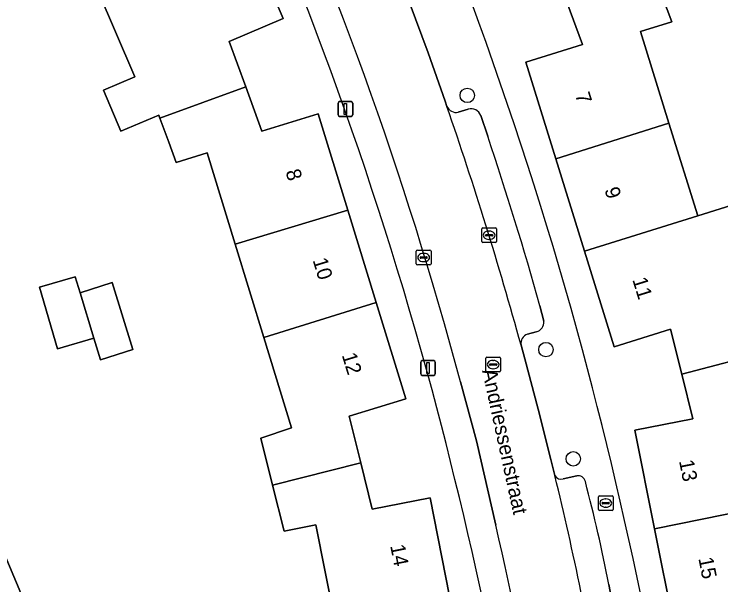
# Model space of a CAD drawing. Extents: x 159053 to 160042, y 380449 to 381423.
# Drawn here: x 159446.78 to 159494.66, y 380919.13 to 380957.75 of the extents above; entities that cross this region are included whole.
import ezdxf

# ---------------------------------------------------------------- set-up
doc = ezdxf.new("R2010")
doc.units = 0
for name, color, linetype in [('IMGEO_Boom', 7, 'Continuous'), ('IMGEO_Brandkraan', 7, 'Continuous'), ('IMGEO_Erf', 7, 'Continuous'), ('IMGEO_Kolk', 7, 'Continuous'), ('IMGEO_Lichtmast', 7, 'Continuous'), ('IMGEO_Openbare_ruimte_label', 7, 'Continuous'), ('IMGEO_Pand', 7, 'Continuous'), ('IMGEO_Pand_nummerreeks', 7, 'Continuous'), ('IMGEO_Parkeervlak_open', 7, 'Continuous'), ('IMGEO_Rijbaan_lokaal_open', 7, 'Continuous'), ('IMGEO_Rioolput', 7, 'Continuous'), ('IMGEO_Voetpad_open', 7, 'Continuous')]:
    doc.layers.add(name, color=color, linetype=linetype)

msp = doc.modelspace()

# ---------------------------------------------------------------- linework, layer by layer
at = {"layer": 'IMGEO_Boom'}
for centre in [(159477.48, 380952.251), (159482.811, 380935.05), (159484.658, 380927.655)]:
    msp.add_circle(centre, 0.489, dxfattribs=at)
at = {"layer": 'IMGEO_Brandkraan'}
for p, q in [((159486.36, 380924.236), (159486.36, 380925.088)), ((159486.435, 380925.162), (159487.287, 380925.162)), ((159486.848, 380924.942), (159486.873, 380924.942)), ((159487.361, 380925.088), (159487.361, 380924.236)), ((159486.619, 380924.656), (159486.619, 380924.668)), ((159487.057, 380924.619), (159486.659, 380924.619)), ((159486.662, 380924.705), (159487.06, 380924.705)), ((159486.871, 380924.382), (159486.846, 380924.382)), ((159487.103, 380924.668), (159487.103, 380924.656)), ((159487.287, 380924.162), (159486.435, 380924.162))]:
    msp.add_line(p, q, dxfattribs=at)
for points in [[(159486.36, 380924.236), (159486.36, 380925.088)], [(159486.435, 380925.162), (159487.287, 380925.162)], [(159487.361, 380925.088), (159487.361, 380924.236)], [(159487.287, 380924.162), (159486.435, 380924.162)]]:
    msp.add_lwpolyline(points, dxfattribs=at)
for centre, radius, start, end in [((159486.437, 380925.086), 0.0765, 91.552, 178.448), ((159486.437, 380925.086), 0.0765, 91.552, 178.448), ((159487.285, 380925.086), 0.0765, 1.552, 88.448), ((159487.285, 380925.086), 0.0765, 1.552, 88.448), ((159486.659, 380924.665), 0.0403, 85.8775, 175.7526), ((159486.656, 380924.655), 0.0366, 178.938, 274.7102), ((159487.06, 380924.662), 0.043, 264.8664, 352.4533), ((159487.064, 380924.667), 0.0386, 1.7309, 96.639), ((159486.437, 380924.238), 0.0765, 181.552, 268.448), ((159486.437, 380924.238), 0.0765, 181.552, 268.448), ((159487.285, 380924.238), 0.0765, 271.552, 358.448), ((159487.285, 380924.238), 0.0765, 271.552, 358.448)]:
    msp.add_arc(centre, radius, start, end, dxfattribs=at)
for centre, major_axis, ratio, start_param, end_param in [((159486.847, 380924.662), (-0.387, 0.002), 0.722429, 4.712389, 7.853982), ((159486.872, 380924.662), (-0.39, 0.002), 0.717154, 1.570796, 4.712389)]:
    msp.add_ellipse(centre, major_axis=major_axis, ratio=ratio, start_param=start_param, end_param=end_param, dxfattribs=at)
at = {"layer": 'IMGEO_Erf'}
for points in [[(159462.352, 380963.709), (159465.017, 380957.468), (159461.339, 380955.898), (159462.466, 380952.823), (159463.558, 380949.841), (159467.381, 380951.015), (159469.389, 380944.479), (159471.31, 380938.226), (159473.309, 380931.721), (159469.486, 380930.547), (159470.261, 380927.385), (159471.031, 380924.242), (159474.954, 380925.019), (159476.275, 380918.352)], [(159468.488, 380916.821), (159467.213, 380923.198), (159465.072, 380922.765), (159464.292, 380925.866), (159463.488, 380929.066), (159465.579, 380929.752), (159463.697, 380935.868), (159461.757, 380942.175), (159459.852, 380948.368), (159457.752, 380947.719), (159457.255, 380949.082), (159456.661, 380950.71), (159456.584, 380950.92), (159454.017, 380949.822), (159452.825, 380952.607), (159454.957, 380953.519), (159452.416, 380959.459)], [(159490.467, 380959.578), (159491.332, 380957.235), (159489.212, 380956.58), (159491.145, 380950.369), (159493.095, 380944.105), (159496.126, 380945.045)], [(159491.441, 380916.505), (159490.164, 380922.924), (159488.838, 380929.588), (159492.762, 380930.369), (159492.008, 380933.375), (159491.244, 380936.423), (159487.423, 380935.239), (159485.415, 380941.722), (159483.479, 380947.971), (159481.455, 380954.505), (159485.276, 380955.689), (159484.213, 380958.564)], [(159445.993, 380921.527), (159449.718, 380912.643)]]:
    msp.add_lwpolyline(points, dxfattribs=at)
msp.add_lwpolyline([(159449.718, 380935.1), (159448.495, 380939.264), (159450.922, 380939.975), (159451.248, 380938.891), (159453.43, 380939.582), (159454.818, 380935.06), (159452.628, 380934.367), (159452.184, 380935.823)], close=True, dxfattribs=at)
for centre, radius, start, end in [((159218.341, 380862.613), 276.59, 15.17696, 24.81537), ((159219.51, 380862.954), 264.833, 15.18628, 24.98637), ((159206.417, 380859.851), 288.822, 6.70726, 15.08666), ((159160.823, 380848.813), 325.18, 7.81295, 14.88202)]:
    msp.add_arc(centre, radius, start, end, dxfattribs=at)
at = {"layer": 'IMGEO_Kolk'}
for p, q in [((159478.457, 380942.362), (159478.457, 380943.214)), ((159478.532, 380943.288), (159479.384, 380943.288)), ((159478.945, 380943.068), (159478.97, 380943.068)), ((159479.458, 380943.214), (159479.458, 380942.362)), ((159478.716, 380942.782), (159478.716, 380942.794)), ((159479.154, 380942.745), (159478.756, 380942.745)), ((159478.759, 380942.831), (159479.157, 380942.831)), ((159479.2, 380942.794), (159479.2, 380942.782)), ((159479.384, 380942.288), (159478.532, 380942.288)), ((159478.968, 380942.508), (159478.943, 380942.508)), ((159474.024, 380940.854), (159474.024, 380941.706)), ((159474.099, 380941.78), (159474.951, 380941.78)), ((159474.512, 380941.56), (159474.537, 380941.56)), ((159475.025, 380941.706), (159475.025, 380940.854)), ((159474.283, 380941.274), (159474.283, 380941.286)), ((159474.721, 380941.237), (159474.323, 380941.237)), ((159474.326, 380941.323), (159474.724, 380941.323)), ((159474.767, 380941.286), (159474.767, 380941.274)), ((159474.951, 380940.78), (159474.099, 380940.78)), ((159474.535, 380941), (159474.51, 380941))]:
    msp.add_line(p, q, dxfattribs=at)
for points in [[(159478.457, 380942.362), (159478.457, 380943.214)], [(159478.532, 380943.288), (159479.384, 380943.288)], [(159479.458, 380943.214), (159479.458, 380942.362)], [(159479.384, 380942.288), (159478.532, 380942.288)], [(159474.024, 380940.854), (159474.024, 380941.706)], [(159474.099, 380941.78), (159474.951, 380941.78)], [(159475.025, 380941.706), (159475.025, 380940.854)], [(159474.951, 380940.78), (159474.099, 380940.78)]]:
    msp.add_lwpolyline(points, dxfattribs=at)
for centre, radius, start, end in [((159478.534, 380943.212), 0.0765, 91.552, 178.448), ((159478.534, 380943.212), 0.0765, 91.552, 178.448), ((159479.382, 380943.212), 0.0765, 1.552, 88.448), ((159479.382, 380943.212), 0.0765, 1.552, 88.448), ((159478.756, 380942.791), 0.0403, 85.8775, 175.7526), ((159478.753, 380942.781), 0.0366, 178.938, 274.7102), ((159479.157, 380942.788), 0.043, 264.8664, 352.4533), ((159479.161, 380942.793), 0.0386, 1.7309, 96.639), ((159478.534, 380942.364), 0.0765, 181.552, 268.448), ((159478.534, 380942.364), 0.0765, 181.552, 268.448), ((159479.382, 380942.364), 0.0765, 271.552, 358.448), ((159479.382, 380942.364), 0.0765, 271.552, 358.448), ((159474.101, 380941.704), 0.0765, 91.552, 178.448), ((159474.101, 380941.704), 0.0765, 91.552, 178.448), ((159474.949, 380941.704), 0.0765, 1.552, 88.448), ((159474.949, 380941.704), 0.0765, 1.552, 88.448), ((159474.323, 380941.283), 0.0403, 85.8775, 175.7526), ((159474.32, 380941.273), 0.0366, 178.938, 274.7102), ((159474.724, 380941.28), 0.043, 264.8664, 352.4533), ((159474.728, 380941.285), 0.0386, 1.7309, 96.639), ((159474.101, 380940.856), 0.0765, 181.552, 268.448), ((159474.101, 380940.856), 0.0765, 181.552, 268.448), ((159474.949, 380940.856), 0.0765, 271.552, 358.448), ((159474.949, 380940.856), 0.0765, 271.552, 358.448)]:
    msp.add_arc(centre, radius, start, end, dxfattribs=at)
for centre, major_axis, ratio, start_param, end_param in [((159478.944, 380942.788), (-0.387, 0.002), 0.722429, 4.712389, 7.853982), ((159478.969, 380942.788), (-0.39, 0.002), 0.717154, 1.570796, 4.712389), ((159474.511, 380941.28), (-0.387, 0.002), 0.722429, 4.712389, 7.853982), ((159474.536, 380941.28), (-0.39, 0.002), 0.717154, 1.570796, 4.712389)]:
    msp.add_ellipse(centre, major_axis=major_axis, ratio=ratio, start_param=start_param, end_param=end_param, dxfattribs=at)
at = {"layer": 'IMGEO_Lichtmast'}
for p, q in [((159468.73, 380950.935), (159468.73, 380951.735)), ((159468.73, 380951.735), (159468.73, 380950.935)), ((159468.83, 380951.835), (159469.62, 380951.835)), ((159469.62, 380951.835), (159468.83, 380951.835)), ((159469.72, 380951.735), (159469.72, 380950.935)), ((159469.72, 380950.935), (159469.72, 380951.735)), ((159469.62, 380950.835), (159468.83, 380950.835)), ((159468.83, 380950.835), (159469.62, 380950.835)), ((159474.324, 380933.405), (159474.324, 380934.205)), ((159474.324, 380934.205), (159474.324, 380933.405)), ((159474.424, 380934.305), (159475.214, 380934.305)), ((159475.214, 380934.305), (159474.424, 380934.305)), ((159475.314, 380934.205), (159475.314, 380933.405)), ((159475.314, 380933.405), (159475.314, 380934.205)), ((159475.214, 380933.305), (159474.424, 380933.305)), ((159474.424, 380933.305), (159475.214, 380933.305))]:
    msp.add_line(p, q, dxfattribs=at)
for points in [[(159469.15, 380951.71), (159469.3, 380951.71), (159469.3, 380950.96), (159469.15, 380950.96), (159469.15, 380951.71)], [(159474.744, 380934.18), (159474.894, 380934.18), (159474.894, 380933.43), (159474.744, 380933.43), (159474.744, 380934.18)]]:
    msp.add_lwpolyline(points, dxfattribs=at)
for centre, start, end in [((159468.83, 380951.735), 90, 180), ((159468.83, 380951.735), 90, 180), ((159469.62, 380951.735), 0, 90), ((159469.62, 380951.735), 360, 90), ((159468.83, 380950.935), 180, 270), ((159468.83, 380950.935), 180, 270), ((159469.62, 380950.935), 270, 0), ((159469.62, 380950.935), 270, 0), ((159474.424, 380934.205), 90, 180), ((159474.424, 380934.205), 90, 180), ((159475.214, 380934.205), 0, 90), ((159475.214, 380934.205), 360, 90), ((159474.424, 380933.405), 180, 270), ((159474.424, 380933.405), 180, 270), ((159475.214, 380933.405), 270, 0), ((159475.214, 380933.405), 270, 0)]:
    msp.add_arc(centre, 0.1, start, end, dxfattribs=at)
at = {"layer": 'IMGEO_Pand'}
for points in [[(159465.017, 380957.468), (159462.352, 380963.709), (159452.416, 380959.459), (159454.957, 380953.519), (159452.825, 380952.607), (159454.017, 380949.822), (159456.584, 380950.92), (159456.661, 380950.71), (159462.466, 380952.823), (159461.339, 380955.898)], [(159491.145, 380950.369), (159489.212, 380956.58), (159491.332, 380957.235), (159490.467, 380959.578), (159490.05, 380960.707), (159484.213, 380958.564), (159485.276, 380955.689), (159481.455, 380954.505), (159483.479, 380947.971)], [(159456.661, 380950.71), (159457.255, 380949.082), (159457.752, 380947.719), (159459.852, 380948.368), (159461.757, 380942.175), (159469.389, 380944.479), (159467.381, 380951.015), (159463.558, 380949.841), (159462.466, 380952.823)], [(159491.145, 380950.369), (159483.479, 380947.971), (159485.415, 380941.722), (159493.095, 380944.105)], [(159496.126, 380945.045), (159493.095, 380944.105), (159485.415, 380941.722), (159487.423, 380935.239), (159491.244, 380936.423), (159492.008, 380933.375), (159498.034, 380934.957), (159497.646, 380936.47), (159497.101, 380938.592), (159498.042, 380938.868)], [(159463.697, 380935.868), (159471.31, 380938.226), (159469.389, 380944.479), (159461.757, 380942.175)], [(159451.248, 380938.891), (159450.922, 380939.975), (159448.495, 380939.264), (159449.718, 380935.1), (159452.184, 380935.823)], [(159453.43, 380939.582), (159451.248, 380938.891), (159452.184, 380935.823), (159452.628, 380934.367), (159454.818, 380935.06)], [(159463.697, 380935.868), (159465.579, 380929.752), (159463.488, 380929.066), (159464.292, 380925.866), (159470.261, 380927.385), (159469.486, 380930.547), (159473.309, 380931.721), (159471.31, 380938.226)], [(159496.819, 380930.872), (159498.972, 380931.306), (159498.817, 380931.909), (159498.034, 380934.957), (159492.008, 380933.375), (159492.762, 380930.369), (159488.838, 380929.588), (159490.164, 380922.924), (159498.07, 380924.515)], [(159468.488, 380916.821), (159476.275, 380918.352), (159474.954, 380925.019), (159471.031, 380924.242), (159470.261, 380927.385), (159464.292, 380925.866), (159465.072, 380922.765), (159467.213, 380923.198)], [(159499.34, 380918.065), (159498.07, 380924.515), (159490.164, 380922.924), (159491.441, 380916.505)], [(159439.379, 380908.299), (159446.793, 380911.415), (159449.718, 380912.643), (159445.993, 380921.527), (159445.222, 380921.253), (159439.335, 380919.157), (159440.424, 380916.069), (159436.742, 380914.504), (159436.855, 380914.238)]]:
    msp.add_lwpolyline(points, close=True, dxfattribs=at)
at = {"layer": 'IMGEO_Parkeervlak_open'}
for points in [[(159477.533, 380951.321), (159476.865, 380951.114)], [(159478.865, 380949.485), (159478.388, 380950.885)], [(159482.675, 380936.971), (159482.401, 380938.007)], [(159481.566, 380936.087), (159482.156, 380936.244)], [(159484.896, 380926.508), (159483.985, 380926.296)], [(159488.419, 380912.095), (159487.071, 380919.159)]]:
    msp.add_lwpolyline(points, dxfattribs=at)
for centre, radius, start, end in [((159223.575, 380864.124), 267.216, 15.45873, 19.0873), ((159476.725, 380951.784), 0.684, 203.9535, 281.7836), ((159477.73, 380950.65), 0.699, 19.6273, 106.3348), ((159251.784, 380873.245), 239.538, 15.68583, 18.55891), ((159481.975, 380936.922), 0.702, 284.9355, 4.019), ((159481.746, 380935.478), 0.635, 106.4751, 191.6888), ((159483.832, 380926.745), 0.475, 208.059, 288.8226), ((159264.406, 380873.012), 225.45, 9.6502, 13.72999), ((159484.974, 380925.995), 0.519, 13.9314, 98.6885), ((159373.205, 380896.764), 116.047, 11.12685, 14.6531)]:
    msp.add_arc(centre, radius, start, end, dxfattribs=at)
at = {"layer": 'IMGEO_Rijbaan_lokaal_open'}
for points in [[(159476.1, 380951.506), (159475.977, 380951.861), (159474.827, 380955.127), (159473.55, 380958.575), (159473.256, 380959.354)], [(159483.413, 380926.522), (159483.144, 380927.609), (159482.283, 380931.013), (159481.381, 380934.413), (159481.124, 380935.349)], [(159477.017, 380932.863), (159478.093, 380928.866), (159479.404, 380923.171)]]:
    msp.add_lwpolyline(points, dxfattribs=at)
for centre, radius, start, end in [((159233.18, 380867.705), 252.393, 14.9609, 24.8315), ((159223.575, 380864.124), 267.216, 15.45873, 19.0873), ((159264.406, 380873.012), 225.45, 9.6502, 13.72999), ((159216.691, 380861.712), 269.806, 6.63675, 13.16689)]:
    msp.add_arc(centre, radius, start, end, dxfattribs=at)
at = {"layer": 'IMGEO_Rioolput'}
for p, q in [((159478.732, 380933.609), (159478.732, 380934.461)), ((159478.807, 380934.535), (159479.659, 380934.535)), ((159479.733, 380934.461), (159479.733, 380933.609)), ((159478.991, 380934.029), (159478.991, 380934.041)), ((159479.429, 380933.992), (159479.031, 380933.992)), ((159479.034, 380934.078), (159479.432, 380934.078)), ((159479.22, 380934.315), (159479.245, 380934.315)), ((159479.475, 380934.041), (159479.475, 380934.029)), ((159479.659, 380933.535), (159478.807, 380933.535)), ((159479.243, 380933.755), (159479.218, 380933.755))]:
    msp.add_line(p, q, dxfattribs=at)
for points in [[(159478.732, 380933.609), (159478.732, 380934.461)], [(159478.807, 380934.535), (159479.659, 380934.535)], [(159479.733, 380934.461), (159479.733, 380933.609)], [(159479.659, 380933.535), (159478.807, 380933.535)]]:
    msp.add_lwpolyline(points, dxfattribs=at)
for centre, radius, start, end in [((159478.809, 380934.459), 0.0765, 91.552, 178.448), ((159478.809, 380934.459), 0.0765, 91.552, 178.448), ((159479.657, 380934.459), 0.0765, 1.552, 88.448), ((159479.657, 380934.459), 0.0765, 1.552, 88.448), ((159479.031, 380934.038), 0.0403, 85.8775, 175.7526), ((159479.028, 380934.028), 0.0366, 178.938, 274.7102), ((159479.432, 380934.035), 0.043, 264.8664, 352.4533), ((159479.436, 380934.04), 0.0386, 1.7309, 96.639), ((159478.809, 380933.611), 0.0765, 181.552, 268.448), ((159478.809, 380933.611), 0.0765, 181.552, 268.448), ((159479.657, 380933.611), 0.0765, 271.552, 358.448), ((159479.657, 380933.611), 0.0765, 271.552, 358.448)]:
    msp.add_arc(centre, radius, start, end, dxfattribs=at)
for centre, major_axis, ratio, start_param, end_param in [((159479.219, 380934.035), (-0.387, 0.002), 0.722429, 4.712389, 7.853982), ((159479.244, 380934.035), (-0.39, 0.002), 0.717154, 1.570796, 4.712389)]:
    msp.add_ellipse(centre, major_axis=major_axis, ratio=ratio, start_param=start_param, end_param=end_param, dxfattribs=at)
at = {"layer": 'IMGEO_Voetpad_open'}
for points in [[(159473.256, 380959.354), (159473.55, 380958.575), (159474.827, 380955.127), (159475.977, 380951.861), (159476.1, 380951.506)], [(159476.865, 380951.114), (159477.533, 380951.321)], [(159478.388, 380950.885), (159478.865, 380949.485)], [(159482.401, 380938.007), (159482.675, 380936.971)], [(159482.156, 380936.244), (159481.566, 380936.087)], [(159481.124, 380935.349), (159481.381, 380934.413), (159482.283, 380931.013), (159483.144, 380927.609), (159483.413, 380926.522)], [(159479.404, 380923.171), (159478.093, 380928.866), (159477.017, 380932.863)], [(159483.985, 380926.296), (159484.896, 380926.508)], [(159487.071, 380919.159), (159488.419, 380912.095)]]:
    msp.add_lwpolyline(points, dxfattribs=at)
for centre, radius, start, end in [((159218.341, 380862.613), 276.59, 15.17696, 24.81537), ((159219.51, 380862.954), 264.833, 15.18628, 24.98637), ((159233.18, 380867.705), 252.393, 14.9609, 24.8315), ((159476.725, 380951.784), 0.684, 203.9535, 281.7836), ((159477.73, 380950.65), 0.699, 19.6273, 106.3348), ((159251.784, 380873.245), 239.538, 15.68583, 18.55891), ((159481.975, 380936.922), 0.702, 284.9355, 4.019), ((159481.746, 380935.478), 0.635, 106.4751, 191.6888), ((159206.417, 380859.851), 288.822, 6.70726, 15.08666), ((159160.823, 380848.813), 325.18, 7.81295, 14.88202), ((159483.832, 380926.745), 0.475, 208.059, 288.8226), ((159484.974, 380925.995), 0.519, 13.9314, 98.6885), ((159373.205, 380896.764), 116.047, 11.12685, 14.6531), ((159216.691, 380861.712), 269.806, 6.63675, 13.16689)]:
    msp.add_arc(centre, radius, start, end, dxfattribs=at)

# ---------------------------------------------------------------- texts
at = {"layer": 'IMGEO_Openbare_ruimte_label'}
msp.add_text('Andriessenstraat', height=1, rotation=282.2989, dxfattribs=at).set_placement((159478.48, 380933.625))
at = {"layer": 'IMGEO_Pand_nummerreeks'}
for s, rotation, p in [('7', 287.2113, (159484.775, 380952.303)), ('8', 287.0794, (159465.154, 380947.096)), ('9', 287.2113, (159486.764, 380945.881)), ('10', 287.0794, (159466.995, 380941.104)), ('11', 287.2114, (159488.652, 380939.789)), ('12', 287.0794, (159468.969, 380934.679)), ('13', 281.2527, (159491.821, 380927.505)), ('14', 281.204, (159472.254, 380921.774)), ('15', 281.2525, (159493.132, 380920.914))]:
    msp.add_text(s, height=1, rotation=rotation, dxfattribs=at).set_placement(p)

doc.saveas('drawing.dxf')
